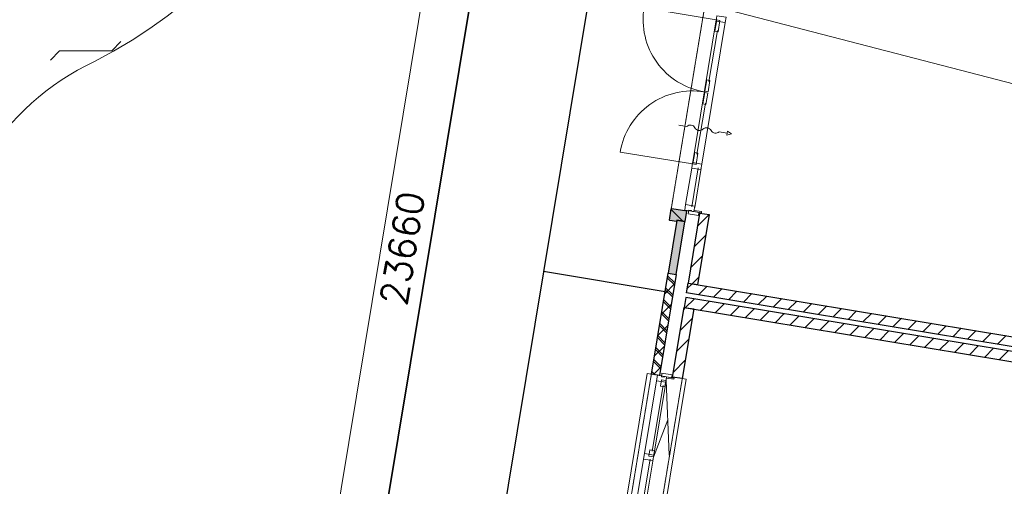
# Model space of a CAD drawing. Extents: x -1000932 to 2054797, y 285738 to 764020.
# Tile 303 of 656: x 208629 to 220615, y 550157 to 555841. Entities that reach past the tile are written whole.
import ezdxf

# ---------------------------------------------------------------- set-up
doc = ezdxf.new("R2010")
doc.units = 0
doc.header["$MEASUREMENT"] = 0
doc.header["$PDMODE"] = 33
doc.header["$PDSIZE"] = 1
doc.linetypes.add('DASHED', pattern=[0.75, 0.5, -0.25])
doc.layers.get('0').update_dxf_attribs({"color": 1, "linetype": 'CONTINUOUS'})
doc.layers.get('Defpoints').update_dxf_attribs({"linetype": 'CONTINUOUS'})
doc.layers.add('31.', color=7, linetype='CONTINUOUS')
doc.layers.add('HATCH_REACTORS', color=7, linetype='CONTINUOUS')
doc.layers.add('T05', color=84, linetype='CONTINUOUS', lineweight=0)
doc.styles.get("Standard").update_dxf_attribs({"font": 'romans.shx'})
doc.dimstyles.new('ARKEY_P_050A40_96', dxfattribs={"dimtxt": 324, "dimasz": 1, "dimexe": 0.18, "dimexo": 0.0625, "dimgap": 32.4, "dimtad": 0, "dimdec": 0, "dimzin": 0, "dimdsep": 46, "dimtxsty": 'Standard', "dimcen": 0.09, "dimse1": 1, "dimse2": 1, "dimclrd": 7, "dimadec": 0, "dimazin": 0, "dimtfac": 1, "dimtdec": 4, "dimtmove": 0, "dimatfit": 3, "dimfxl": 1, "dimtvp": 1, "dimtolj": 1, "dimtzin": 0, "dimlwd": 35, "dimarcsym": 0})
pattern_1 = [(45, (493651.67, 918770.12), (106.06602, -106.066015), [])]
pattern_2 = [(135, (493651.67, 918982.25), (106.066017, 106.06602), [])]
pattern_3 = [(135, (493616.31, 918946.9), (84.852813, 84.852814), []), (135, (493630.46, 918961.04), (84.852813, 84.852814), [])]

# ---------------------------------------------------------------- blocks, each defined once
blk = doc.blocks.new('*D79')
at = {"color": 7, "lineweight": 35, "transparency": 16777216}
blk.add_line((211678, 541333), (215538, 564674), dxfattribs=at)
at = {"color": 7, "transparency": 16777216}
for points in [[(215538, 564674), (215538, 564674), (215538, 564675)], [(211678, 541333), (211678, 541333), (211678, 541332)]]:
    blk.add_solid(points, dxfattribs=at)
at = {"layer": 'Defpoints', "color": 0, "transparency": 16777216}
for p in [(215538, 564675), (218415, 564199), (214554, 540856)]:
    blk.add_point(p, dxfattribs=at)
at = {"color": 0, "transparency": 16777216, "insert": (213288, 553056), "char_height": 324, "attachment_point": 5, "rotation": 80.6104}
blk.add_mtext('\\A1;23660', dxfattribs=at)

msp = doc.modelspace()

# ---------------------------------------------------------------- hatches: boundary and pattern name
at = {"layer": '31.', "linetype": 'Continuous'}
for color, points in [(253, [(216727.54, 553384.654), (216628.884, 553400.967), (216625.634, 553381.217), (216541.759, 553395.092), (216537.634, 553400.842), (216560.477, 553538.967), (216566.227, 553543.092), (216748.759, 553512.904), (216747.946, 553507.967)]), (253, [(216727.54, 553384.654), (216628.884, 553400.967), (216625.634, 553381.217), (216541.759, 553395.092), (216537.634, 553400.842), (216560.477, 553538.967), (216566.227, 553543.092), (216748.759, 553512.904), (216747.946, 553507.967)]), (7, [(216726.727, 553379.717), (216628.071, 553396.029), (216522.009, 552754.748), (216620.665, 552738.436)]), (7, [(216726.727, 553379.717), (216628.071, 553396.029), (216522.009, 552754.748), (216620.665, 552738.436)])]:
    msp.add_hatch(color=color, dxfattribs=at).paths.add_polyline_path(points, flags=0)
h = msp.add_hatch(dxfattribs=at)
h.set_pattern_fill('ARKEY_P_050A40_17', style=0, pattern_type=0)
h.set_pattern_definition(pattern_2)
h.paths.add_polyline_path([(216727.54, 553384.654), (216628.884, 553400.967), (216625.634, 553381.217), (216541.759, 553395.092), (216537.634, 553400.842), (216560.477, 553538.967), (216566.227, 553543.092), (216748.759, 553512.904), (216747.946, 553507.967)], flags=0)
h = msp.add_hatch(dxfattribs=at)
h.set_pattern_fill('ARKEY_P_050A40_17', style=0, pattern_type=0)
h.set_pattern_definition(pattern_2)
h.paths.add_polyline_path([(216727.54, 553384.654), (216628.884, 553400.967), (216625.634, 553381.217), (216541.759, 553395.092), (216537.634, 553400.842), (216560.477, 553538.967), (216566.227, 553543.092), (216748.759, 553512.904), (216747.946, 553507.967)], flags=0)
h = msp.add_hatch(dxfattribs=at)
h.set_pattern_fill('ARKEY_P_050A40_12', style=0, pattern_type=0)
h.set_pattern_definition(pattern_1)
h.paths.add_polyline_path([(216765.477, 552633.404), (216883.884, 552613.811), (217024.196, 553462.279), (216905.79, 553481.873)], flags=0)
h = msp.add_hatch(dxfattribs=at)
h.set_pattern_fill('ARKEY_P_050A40_12', style=0, pattern_type=0)
h.set_pattern_definition(pattern_1)
h.paths.add_polyline_path([(216765.477, 552633.404), (216883.884, 552613.811), (217024.196, 553462.279), (216905.79, 553481.873)], flags=0)
h = msp.add_hatch(dxfattribs=at)
h.set_pattern_fill('ARKEY_P_050A40_12', style=0, pattern_type=0)
h.set_pattern_definition(pattern_1)
h.paths.add_polyline_path([(216416.727, 551505.186), (216318.071, 551521.498), (216522.009, 552754.748), (216620.665, 552738.436)], flags=0)
h = msp.add_hatch(dxfattribs=at)
h.set_pattern_fill('ARKEY_P_050A40_33', style=0, pattern_type=0)
h.set_pattern_definition(pattern_3)
h.paths.add_polyline_path([(216416.727, 551505.186), (216318.071, 551521.498), (216522.009, 552754.748), (216620.665, 552738.436)], flags=0)
h = msp.add_hatch(dxfattribs=at)
h.set_pattern_fill('ARKEY_P_050A40_12', style=0, pattern_type=0)
h.set_pattern_definition(pattern_1)
h.paths.add_polyline_path([(216416.727, 551505.186), (216318.071, 551521.498), (216522.009, 552754.748), (216620.665, 552738.436)], flags=0)
h = msp.add_hatch(dxfattribs=at)
h.set_pattern_fill('ARKEY_P_050A40_33', style=0, pattern_type=0)
h.set_pattern_definition(pattern_3)
h.paths.add_polyline_path([(216416.727, 551505.186), (216318.071, 551521.498), (216522.009, 552754.748), (216620.665, 552738.436)], flags=0)
h = msp.add_hatch(dxfattribs=at)
h.set_pattern_fill('ARKEY_P_050A40_12', style=0, pattern_type=0)
h.set_pattern_definition(pattern_1)
h.paths.add_polyline_path([(216745.915, 552514.998), (216765.477, 552633.404), (227568.759, 550846.873), (227549.196, 550728.498)], flags=0)
h = msp.add_hatch(dxfattribs=at)
h.set_pattern_fill('ARKEY_P_050A40_12', style=0, pattern_type=0)
h.set_pattern_definition(pattern_1)
h.paths.add_polyline_path([(216745.915, 552514.998), (216765.477, 552633.404), (227568.759, 550846.873), (227549.196, 550728.498)], flags=0)
h = msp.add_hatch(dxfattribs=at)
h.set_pattern_fill('ARKEY_P_050A40_12', style=0, pattern_type=0)
h.set_pattern_definition(pattern_1)
h.paths.add_polyline_path([(216736.102, 552455.811), (216716.54, 552337.404), (227519.821, 550550.904), (227539.384, 550669.311)], flags=0)
h = msp.add_hatch(dxfattribs=at)
h.set_pattern_fill('ARKEY_P_050A40_12', style=0, pattern_type=0)
h.set_pattern_definition(pattern_1)
h.paths.add_polyline_path([(216736.102, 552455.811), (216716.54, 552337.404), (227519.821, 550550.904), (227539.384, 550669.311)], flags=0)
h = msp.add_hatch(dxfattribs=at)
h.set_pattern_fill('ARKEY_P_050A40_12', style=0, pattern_type=0)
h.set_pattern_definition(pattern_1)
h.paths.add_polyline_path([(216716.54, 552337.404), (216834.915, 552317.842), (216694.634, 551469.342), (216576.227, 551488.936)], flags=0)
h = msp.add_hatch(dxfattribs=at)
h.set_pattern_fill('ARKEY_P_050A40_12', style=0, pattern_type=0)
h.set_pattern_definition(pattern_1)
h.paths.add_polyline_path([(216716.54, 552337.404), (216834.915, 552317.842), (216694.634, 551469.342), (216576.227, 551488.936)], flags=0)

# ---------------------------------------------------------------- linework, layer by layer
at = {"layer": '31.', "color": 7, "linetype": 'Continuous', "lineweight": 18, "ltscale": 10}
for points in [[(207197.727, 571696.279), (213288.727, 569369.654, -0.35648428), (215177.946, 566077.717), (211785.821, 545565.342, -0.273477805), (208955.134, 542726.686), (205557.321, 541768.592)], [(202795.04, 553200.623, 0.245740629), (201587.071, 557708.811, -0.64619131), (203034.04, 563108.904, 0.383307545), (205886.102, 566820.092, -0.544201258), (209491.102, 567786.092, -0.103520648), (212687.196, 562197.029, -0.347212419), (209540.227, 555331.373, 0.301079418), (207742.165, 552388.061, -1.571573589), (202794.977, 553200.654)]]:
    msp.add_lwpolyline(points, format="xyb", dxfattribs=at)
at = {"layer": '31.', "color": 7, "linetype": 'Continuous', "lineweight": 25, "ltscale": 10}
for points in [[(218414.79, 564199.279), (216934.884, 564444.029), (213074.727, 541101.029), (214554.415, 540856.342)], [(216628.071, 553396.029), (216522.009, 552754.748)], [(216628.071, 553396.029), (216522.009, 552754.748)], [(216726.727, 553379.717), (216628.071, 553396.029)], [(216726.727, 553379.717), (216628.071, 553396.029)], [(216905.79, 553481.873), (216765.477, 552633.404)], [(216905.79, 553481.873), (216765.477, 552633.404)], [(216883.884, 552613.811), (217024.196, 553462.279)], [(216883.884, 552613.811), (217024.196, 553462.279)], [(217024.196, 553462.279), (216905.79, 553481.873)], [(217024.196, 553462.279), (216905.79, 553481.873)], [(216620.665, 552738.436), (216726.727, 553379.717)], [(216620.665, 552738.436), (216726.727, 553379.717)], [(216484.509, 552527.842), (215004.821, 552772.529)], [(216318.071, 551521.498), (216522.009, 552754.748)], [(216318.071, 551521.498), (216522.009, 552754.748)], [(216620.665, 552738.436), (216416.727, 551505.186)], [(216620.665, 552738.436), (216416.727, 551505.186)], [(216522.009, 552754.748), (216620.665, 552738.436)], [(216522.009, 552754.748), (216620.665, 552738.436)], [(216522.009, 552754.748), (216620.665, 552738.436)], [(216522.009, 552754.748), (216620.665, 552738.436)], [(216745.915, 552514.998), (216765.477, 552633.404)], [(216745.915, 552514.998), (216765.477, 552633.404)], [(216765.477, 552633.404), (227568.759, 550846.873)], [(216765.477, 552633.404), (216883.884, 552613.811)], [(216765.477, 552633.404), (227568.759, 550846.873)], [(216765.477, 552633.404), (216883.884, 552613.811)], [(216736.102, 552455.811), (216716.54, 552337.404)], [(216736.102, 552455.811), (216716.54, 552337.404)], [(227539.384, 550669.311), (216736.102, 552455.811)], [(227539.384, 550669.311), (216736.102, 552455.811)], [(227549.196, 550728.498), (216745.915, 552514.998)], [(227549.196, 550728.498), (216745.915, 552514.998)], [(216576.227, 551488.936), (216716.54, 552337.404)], [(216576.227, 551488.936), (216716.54, 552337.404)], [(216834.915, 552317.842), (216694.634, 551469.342)], [(216834.915, 552317.842), (216694.634, 551469.342)], [(216716.54, 552337.404), (227519.821, 550550.904)], [(216716.54, 552337.404), (216834.915, 552317.842)], [(216716.54, 552337.404), (227519.821, 550550.904)], [(216716.54, 552337.404), (216834.915, 552317.842)], [(216416.727, 551505.186), (216318.071, 551521.498)], [(216416.727, 551505.186), (216318.071, 551521.498)], [(216694.634, 551469.342), (216576.227, 551488.936)], [(216694.634, 551469.342), (216576.227, 551488.936)]]:
    msp.add_lwpolyline(points, dxfattribs=at)
at = {"layer": '31.', "color": 7, "linetype": 'DASHED', "lineweight": 18, "ltscale": 10}
for points in [[(217252.071, 557721.186), (216561.29, 553543.904)], [(217252.071, 557721.186), (216561.29, 553543.904)], [(215926.509, 549153.654), (216318.071, 551521.498)], [(215926.509, 549153.654), (216318.071, 551521.498)], [(216694.634, 551469.342), (216299.79, 549081.779)], [(216694.634, 551469.342), (216299.79, 549081.779)]]:
    msp.add_lwpolyline(points, dxfattribs=at)
at = {"layer": '31.', "color": 7, "linetype": 'Continuous', "lineweight": 13, "ltscale": 10}
for points in [[(216963.009, 554961.873, -0.414213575), (216229.727, 555985.717), (217108.321, 555840.436)], [(216963.009, 554961.873, -0.414213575), (216229.727, 555985.717), (217108.321, 555840.436)], [(216963.009, 554961.873, 0.414213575), (215939.165, 554228.592), (216817.727, 554083.279)], [(216963.009, 554961.873, 0.414213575), (215939.165, 554228.592), (216817.727, 554083.279)], [(216650.977, 554556.936), (216749.634, 554540.623, -0.499999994), (216848.29, 554524.311, 0.499999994), (216946.946, 554507.998, -0.499999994), (217045.634, 554491.686, 0.499999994), (217144.29, 554475.373), (217242.946, 554459.029), (217247.009, 554483.717), (217292.259, 554450.873), (217238.852, 554434.373), (217242.946, 554459.029)], [(216650.977, 554556.936), (216749.634, 554540.623, -0.499999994), (216848.29, 554524.311, 0.499999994), (216946.946, 554507.998, -0.499999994), (217045.634, 554491.686, 0.499999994), (217144.29, 554475.373), (217242.946, 554459.029), (217247.009, 554483.717), (217292.259, 554450.873), (217238.852, 554434.373), (217242.946, 554459.029)]]:
    msp.add_lwpolyline(points, format="xyb", dxfattribs=at)
at = {"layer": '31.', "color": 7, "linetype": 'Continuous', "lineweight": 18, "ltscale": 10}
for points in [[(217108.321, 555840.436), (216817.727, 554083.279)], [(217108.321, 555840.436), (216817.727, 554083.279)], [(217218.009, 555805.061), (216932.977, 554081.467)], [(217218.009, 555805.061), (216932.977, 554081.467)], [(217122.54, 555708.936), (217019.884, 555088.186)], [(217122.54, 555708.936), (217019.884, 555088.186)], [(216976.196, 554823.967), (216873.54, 554203.186)], [(216976.196, 554823.967), (216873.54, 554203.186)], [(216809.571, 554033.967), (216735.821, 553588.029)], [(216809.571, 554033.967), (216735.821, 553588.029)], [(216889.321, 554034.967), (216811.009, 553561.404)], [(216889.321, 554034.967), (216811.009, 553561.404)], [(216924.821, 554032.123), (216845.54, 553552.654)], [(216924.821, 554032.123), (216845.54, 553552.654)], [(216837.384, 553503.311), (216839.821, 553518.123)], [(216837.384, 553503.311), (216839.821, 553518.123)], [(216839.821, 553518.123), (216929.602, 553503.279)], [(216839.821, 553518.123), (216929.602, 553503.279)], [(216927.165, 553488.467), (216837.384, 553503.311)], [(216927.165, 553488.467), (216837.384, 553503.311)], [(216929.602, 553503.279), (216927.165, 553488.467)], [(216929.602, 553503.279), (216927.165, 553488.467)], [(216318.071, 551521.498), (216268.759, 551529.654), (215877.196, 549161.811), (215926.509, 549153.654)], [(216318.071, 551521.498), (216268.759, 551529.654), (215877.196, 549161.811), (215926.509, 549153.654)], [(216504.54, 551490.654), (216502.102, 551475.842)], [(216504.54, 551490.654), (216502.102, 551475.842)], [(216502.102, 551475.842), (216591.884, 551460.998)], [(216502.102, 551475.842), (216591.884, 551460.998)], [(216594.321, 551475.811), (216504.54, 551490.654)], [(216594.321, 551475.811), (216504.54, 551490.654)], [(216591.884, 551460.998), (216594.321, 551475.811)], [(216591.884, 551460.998), (216594.321, 551475.811)], [(216234.321, 550555.217), (216381.134, 551443.154)], [(216234.321, 550555.217), (216381.134, 551443.154)], [(216694.634, 551469.342), (216743.946, 551461.186), (216349.134, 549073.623), (216299.79, 549081.779)], [(216694.634, 551469.342), (216743.946, 551461.186), (216349.134, 549073.623), (216299.79, 549081.779)], [(216327.727, 550583.842), (216460.384, 551385.967)], [(216327.727, 550583.842), (216460.384, 551385.967)], [(216343.04, 550513.904), (216497.384, 551447.248)], [(216343.04, 550513.904), (216497.384, 551447.248)], [(216011.446, 549207.498), (216223.384, 550489.092)], [(216011.446, 549207.498), (216223.384, 550489.092)], [(216086.602, 549180.904), (216303.102, 550490.123)], [(216086.602, 549180.904), (216303.102, 550490.123)], [(216121.134, 549172.123), (216338.634, 550487.279)], [(216121.134, 549172.123), (216338.634, 550487.279)]]:
    msp.add_lwpolyline(points, dxfattribs=at)
for points in [[(217114.977, 555837.904), (217152.477, 555831.686), (217129.634, 555693.561), (217092.134, 555699.779)], [(217114.977, 555837.904), (217152.477, 555831.686), (217129.634, 555693.561), (217092.134, 555699.779)], [(217105.54, 555823.654), (217116.477, 555889.748), (217228.946, 555871.154), (217218.009, 555805.061)], [(217105.54, 555823.654), (217116.477, 555889.748), (217228.946, 555871.154), (217218.009, 555805.061)], [(216971.227, 554968.529), (217008.696, 554962.311), (217031.54, 555100.436), (216994.071, 555106.654)], [(216971.227, 554968.529), (217008.696, 554962.311), (217031.54, 555100.436), (216994.071, 555106.654)], [(216968.634, 554952.904), (217006.134, 554946.717), (216983.29, 554808.592), (216945.79, 554814.779)], [(216968.634, 554952.904), (217006.134, 554946.717), (216983.29, 554808.592), (216945.79, 554814.779)], [(216824.884, 554083.529), (216862.352, 554077.342), (216885.196, 554215.467), (216847.727, 554221.654)], [(216824.884, 554083.529), (216862.352, 554077.342), (216885.196, 554215.467), (216847.727, 554221.654)], [(216820.509, 554100.061), (216809.571, 554033.967), (216922.04, 554015.373), (216932.977, 554081.467)], [(216820.509, 554100.061), (216809.571, 554033.967), (216922.04, 554015.373), (216932.977, 554081.467)], [(216735.821, 553588.029), (216724.915, 553521.904), (216837.384, 553503.311), (216848.321, 553569.404)], [(216735.821, 553588.029), (216724.915, 553521.904), (216837.384, 553503.311), (216848.321, 553569.404)], [(216897.571, 553493.373), (216837.384, 553503.311), (216837.384, 553503.311), (216817.634, 553506.592), (216817.634, 553506.592), (216806.79, 553508.373), (216808.259, 553517.248), (216775.696, 553522.623), (216768.196, 553477.248), (216768.196, 553477.248), (216891.509, 553456.873)], [(216897.571, 553493.373), (216837.384, 553503.311), (216837.384, 553503.311), (216817.634, 553506.592), (216817.634, 553506.592), (216806.79, 553508.373), (216808.259, 553517.248), (216775.696, 553522.623), (216768.196, 553477.248), (216768.196, 553477.248), (216891.509, 553456.873)], [(216381.134, 551443.154), (216392.071, 551509.248), (216504.54, 551490.654), (216493.602, 551424.561)], [(216381.134, 551443.154), (216392.071, 551509.248), (216504.54, 551490.654), (216493.602, 551424.561)], [(216564.727, 551480.686), (216504.54, 551490.654), (216504.54, 551490.654), (216484.821, 551493.904), (216484.821, 551493.904), (216473.977, 551495.717), (216472.509, 551486.842), (216439.946, 551492.217), (216447.446, 551537.592), (216447.446, 551537.592), (216570.759, 551517.217)], [(216564.727, 551480.686), (216504.54, 551490.654), (216504.54, 551490.654), (216484.821, 551493.904), (216484.821, 551493.904), (216473.977, 551495.717), (216472.509, 551486.842), (216439.946, 551492.217), (216447.446, 551537.592), (216447.446, 551537.592), (216570.759, 551517.217)], [(216440.696, 551453.904), (216495.946, 551444.779), (216483.259, 551367.967), (216428.009, 551377.123)], [(216440.696, 551453.904), (216495.946, 551444.779), (216483.259, 551367.967), (216428.009, 551377.123)], [(216223.384, 550489.092), (216234.321, 550555.217), (216346.79, 550536.623), (216335.852, 550470.498)], [(216223.384, 550489.092), (216234.321, 550555.217), (216346.79, 550536.623), (216335.852, 550470.498)], [(216287.227, 550525.842), (216342.477, 550516.717), (216355.165, 550593.498), (216299.915, 550602.654)], [(216287.227, 550525.842), (216342.477, 550516.717), (216355.165, 550593.498), (216299.915, 550602.654)]]:
    msp.add_lwpolyline(points, close=True, dxfattribs=at)
at = {"layer": '31.', "color": 7, "linetype": 'Continuous', "lineweight": 13, "ltscale": 10}
for points in [[(209749.79, 555461.779), (209862.04, 555574.029)], [(209002.54, 555349.529), (209114.79, 555461.779)], [(209114.79, 555461.779), (209749.79, 555461.779)], [(216497.384, 551447.248), (216534.509, 550537.998)], [(216497.384, 551447.248), (216534.509, 550537.998)], [(216343.04, 550513.904), (216519.665, 550969.186)], [(216343.04, 550513.904), (216519.665, 550969.186)]]:
    msp.add_lwpolyline(points, dxfattribs=at)
at = {"layer": '31.', "color": 7, "linetype": 'Continuous', "lineweight": 25, "ltscale": 10}
msp.add_lwpolyline([(216727.54, 553384.654), (216628.884, 553400.967), (216625.634, 553381.217), (216541.759, 553395.092), (216537.634, 553400.842), (216560.477, 553538.967), (216566.227, 553543.092), (216748.759, 553512.904), (216747.946, 553507.967)], close=True, dxfattribs=at)
msp.add_lwpolyline([(216727.54, 553384.654), (216628.884, 553400.967), (216625.634, 553381.217), (216541.759, 553395.092), (216537.634, 553400.842), (216560.477, 553538.967), (216566.227, 553543.092), (216748.759, 553512.904), (216747.946, 553507.967)], close=True, dxfattribs=at)
at = {"layer": 'HATCH_REACTORS', "ltscale": 10}
for points in [[(216727.54, 553384.654), (216628.884, 553400.967), (216625.634, 553381.217), (216541.759, 553395.092), (216537.634, 553400.842), (216560.477, 553538.967), (216566.227, 553543.092), (216748.759, 553512.904), (216747.946, 553507.967)], [(216727.54, 553384.654), (216628.884, 553400.967), (216625.634, 553381.217), (216541.759, 553395.092), (216537.634, 553400.842), (216560.477, 553538.967), (216566.227, 553543.092), (216748.759, 553512.904), (216747.946, 553507.967)], [(216727.54, 553384.654), (216628.884, 553400.967), (216625.634, 553381.217), (216541.759, 553395.092), (216537.634, 553400.842), (216560.477, 553538.967), (216566.227, 553543.092), (216748.759, 553512.904), (216747.946, 553507.967)], [(216727.54, 553384.654), (216628.884, 553400.967), (216625.634, 553381.217), (216541.759, 553395.092), (216537.634, 553400.842), (216560.477, 553538.967), (216566.227, 553543.092), (216748.759, 553512.904), (216747.946, 553507.967)], [(216726.727, 553379.717), (216628.071, 553396.029), (216522.009, 552754.748), (216620.665, 552738.436)], [(216726.727, 553379.717), (216628.071, 553396.029), (216522.009, 552754.748), (216620.665, 552738.436)], [(216765.477, 552633.404), (216883.884, 552613.811), (217024.196, 553462.279), (216905.79, 553481.873)], [(216765.477, 552633.404), (216883.884, 552613.811), (217024.196, 553462.279), (216905.79, 553481.873)], [(216416.727, 551505.186), (216318.071, 551521.498), (216522.009, 552754.748), (216620.665, 552738.436)], [(216416.727, 551505.186), (216318.071, 551521.498), (216522.009, 552754.748), (216620.665, 552738.436)], [(216416.727, 551505.186), (216318.071, 551521.498), (216522.009, 552754.748), (216620.665, 552738.436)], [(216416.727, 551505.186), (216318.071, 551521.498), (216522.009, 552754.748), (216620.665, 552738.436)], [(216745.915, 552514.998), (216765.477, 552633.404), (227568.759, 550846.873), (227549.196, 550728.498)], [(216745.915, 552514.998), (216765.477, 552633.404), (227568.759, 550846.873), (227549.196, 550728.498)], [(216736.102, 552455.811), (216716.54, 552337.404), (227519.821, 550550.904), (227539.384, 550669.311)], [(216736.102, 552455.811), (216716.54, 552337.404), (227519.821, 550550.904), (227539.384, 550669.311)], [(216716.54, 552337.404), (216834.915, 552317.842), (216694.634, 551469.342), (216576.227, 551488.936)], [(216716.54, 552337.404), (216834.915, 552317.842), (216694.634, 551469.342), (216576.227, 551488.936)]]:
    msp.add_lwpolyline(points, close=True, dxfattribs=at)
at = {"layer": 'T05', "flags": 128}
msp.add_lwpolyline([(178471.144, 567710.921), (184053.655, 564566.247), (236181.72, 551051.497)], dxfattribs=at)

# ---------------------------------------------------------------- dimensions: what is measured, and where the dimension line sits
at = {"color": 7}
dim = msp.add_linear_dim(base=(215537.946, 564674.997), p1=(214554.415, 540856.342), p2=(218414.571, 564199.311), angle=80.6103833, dimstyle='ARKEY_P_050A40_96', dxfattribs=at)
dim.commit()
dim.dimension.update_dxf_attribs({"geometry": '*D79', "text_midpoint": (213288.257, 553056.365)})

doc.saveas('drawing.dxf')
